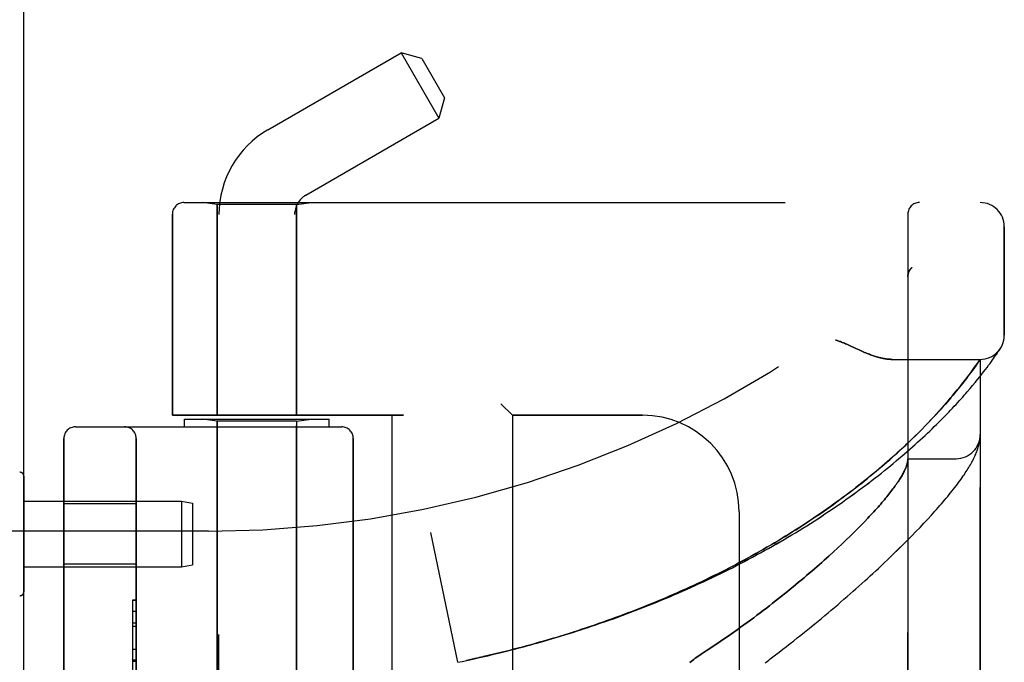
# Model space of a CAD drawing. Header units: inches. Extents: x 0 to 283, y 0 to 183.
# Tile 263 of 278: x 148.49 to 151.04, y 99.61 to 101.27. Entities that reach past the tile are written whole.
import ezdxf

# ---------------------------------------------------------------- set-up
doc = ezdxf.new("R2010")
doc.units = ezdxf.units.IN
doc.header["$LTSCALE"] = 15.583333
doc.header["$MEASUREMENT"] = 0
doc.linetypes.add('HIDDEN', pattern=[0.2, 0.1, -0.1])
doc.layers.get('0').update_dxf_attribs({"linetype": 'CONTINUOUS'})
doc.layers.add('LEFTHAND_DOOR_ASSEMBLY', color=7, linetype='CONTINUOUS')
doc.layers.add('RIGHTHAND_DOOR_ASSEMBLY', color=7, linetype='CONTINUOUS')

msp = doc.modelspace()

# ---------------------------------------------------------------- linework, layer by layer
at = {"color": 3, "linetype": 'Continuous'}
msp.add_line((148.5004, 53.176), (148.5004, 124.968), dxfattribs=at)
at = {"layer": 'LEFTHAND_DOOR_ASSEMBLY', "color": 8, "linetype": 'HIDDEN'}
for p, q in [((148.9157, 100.7982), (150.9794, 100.7982)), ((149.0014, 100.793), (148.9639, 100.7982)), ((149.0014, 100.793), (149.0014, 100.247)), ((149.2074, 100.793), (149.0014, 100.793)), ((149.2074, 100.793), (149.2449, 100.7982)), ((149.2074, 100.793), (149.2074, 100.247)), ((148.8857, 100.7682), (148.8857, 100.247)), ((150.7919, 98.1257), (150.7919, 100.7682)), ((151.0419, 100.4545), (151.0419, 100.7357)), ((150.8022, 100.6296), (150.802, 100.6294)), ((150.7919, 100.6071), (150.7919, 100.6069)), ((150.6407, 100.4279), (150.6574, 100.4201)), ((150.6574, 100.4201), (150.6656, 100.4163)), ((151.0143, 100.3946), (151.0169, 100.3983)), ((151.0169, 100.3983), (151.0193, 100.4017)), ((151.0193, 100.4017), (151.0214, 100.4048)), ((151.0214, 100.4048), (151.0241, 100.4088)), ((151.0241, 100.4088), (151.0264, 100.4123)), ((151.0264, 100.4123), (151.0283, 100.4151)), ((151.0283, 100.4151), (151.0302, 100.4179)), ((151.0302, 100.4179), (151.0322, 100.421)), ((151.0319, 100.4205), (151.0315, 100.42)), ((151.0319, 100.4205), (151.0322, 100.421)), ((150.7514, 100.392), (150.9794, 100.392)), ((150.965, 100.3713), (150.9681, 100.3757)), ((150.9681, 100.3757), (150.9709, 100.3797)), ((150.9709, 100.3797), (150.9741, 100.3842)), ((150.9741, 100.3842), (150.9794, 100.392)), ((150.9794, 98.502), (150.9794, 100.392)), ((150.9973, 100.3712), (151.0013, 100.3766)), ((151.0013, 100.3766), (151.005, 100.3816)), ((151.005, 100.3816), (151.0084, 100.3862)), ((151.0084, 100.3862), (151.0115, 100.3906)), ((151.0115, 100.3906), (151.0143, 100.3946)), ((150.9453, 100.3447), (150.9498, 100.3506)), ((150.9498, 100.3506), (150.954, 100.3563)), ((150.954, 100.3563), (150.958, 100.3616)), ((150.958, 100.3616), (150.9616, 100.3666)), ((150.9616, 100.3666), (150.965, 100.3713)), ((150.9781, 100.3465), (150.9834, 100.3532)), ((150.9834, 100.3532), (150.9884, 100.3595)), ((150.9884, 100.3595), (150.993, 100.3656)), ((150.993, 100.3656), (150.9973, 100.3712)), ((150.9241, 100.3177), (150.928, 100.3225)), ((150.928, 100.3225), (150.9318, 100.3273)), ((150.9318, 100.3273), (150.9354, 100.3318)), ((150.9354, 100.3318), (150.9388, 100.3362)), ((150.9388, 100.3362), (150.9421, 100.3405)), ((150.9421, 100.3405), (150.9453, 100.3447)), ((150.953, 100.3161), (150.9598, 100.3242)), ((150.9598, 100.3242), (150.9663, 100.332)), ((150.9663, 100.332), (150.9724, 100.3394)), ((150.9724, 100.3394), (150.9781, 100.3465)), ((150.902, 100.291), (150.9068, 100.2967)), ((150.9068, 100.2967), (150.9114, 100.3022)), ((150.9114, 100.3022), (150.9158, 100.3075)), ((150.9158, 100.3075), (150.9201, 100.3127)), ((150.9201, 100.3127), (150.9241, 100.3177)), ((149.7369, 100.277), (149.7669, 100.247)), ((150.8806, 100.2664), (150.8863, 100.2728)), ((150.8863, 100.2728), (150.8918, 100.2791)), ((150.8918, 100.2791), (150.897, 100.2851)), ((150.897, 100.2851), (150.902, 100.291)), ((149.4844, 100.247), (148.8857, 100.247)), ((149.4544, 100.247), (149.4544, 98.647)), ((149.7669, 100.247), (149.7669, 98.647)), ((150.1044, 100.247), (149.7669, 100.247)), ((150.8551, 100.2386), (150.862, 100.2459)), ((150.862, 100.2459), (150.8685, 100.253)), ((150.8685, 100.253), (150.8747, 100.2598)), ((150.8747, 100.2598), (150.8806, 100.2664)), ((148.9169, 100.217), (148.9169, 100.237)), ((148.9169, 100.237), (149.2919, 100.237)), ((149.0014, 100.2317), (148.9639, 100.237)), ((149.0014, 99.53), (149.0014, 100.2317)), ((149.2074, 100.2317), (149.0014, 100.2317)), ((149.2074, 100.2317), (149.2449, 100.237)), ((149.2074, 98.6623), (149.2074, 100.2317)), ((149.2919, 100.217), (149.2919, 100.237)), ((150.8367, 100.2193), (150.8443, 100.2272)), ((148.6344, 100.217), (149.3244, 100.217)), ((150.8112, 100.1937), (150.8202, 100.2026)), ((150.8202, 100.2026), (150.8287, 100.2111)), ((150.8287, 100.2111), (150.8367, 100.2193)), ((148.6044, 100.187), (148.6044, 98.707)), ((148.7919, 98.707), (148.7919, 100.187)), ((149.3544, 100.187), (149.3544, 98.707)), ((150.9784, 100.1836), (150.9786, 100.1846)), ((150.9786, 100.1846), (150.9787, 100.1854)), ((150.9787, 100.1861), (150.9788, 100.1867)), ((150.9787, 100.1854), (150.9787, 100.1861)), ((150.9789, 100.1878), (150.979, 100.1884)), ((150.979, 100.1884), (150.9791, 100.1891)), ((150.9791, 100.1898), (150.9792, 100.1905)), ((150.9791, 100.1891), (150.9791, 100.1898)), ((150.9792, 100.1912), (150.9793, 100.1919)), ((150.9792, 100.1905), (150.9792, 100.1912)), ((150.7919, 100.1345), (150.9169, 100.1345)), ((148.7919, 100.0175), (148.6044, 100.0175)), ((150.3544, 99.997), (150.3544, 98.897)), ((150.6795, 99.9714), (150.6708, 99.9624)), ((150.688, 99.9802), (150.6795, 99.9714)), ((150.8234, 99.9566), (150.8335, 99.9674)), ((150.8335, 99.9674), (150.8433, 99.9779)), ((150.8433, 99.9779), (150.8528, 99.9882)), ((148.9794, 99.947), (147.5614, 99.947)), ((149.6254, 99.607), (149.5556, 99.9436)), ((150.6521, 99.9437), (150.6422, 99.934)), ((150.6616, 99.9531), (150.6521, 99.9437)), ((150.6708, 99.9624), (150.6616, 99.9531)), ((150.802, 99.9345), (150.8128, 99.9457)), ((150.8128, 99.9457), (150.8234, 99.9566)), ((150.6213, 99.914), (150.6104, 99.9037)), ((150.632, 99.9241), (150.6213, 99.914)), ((150.6422, 99.934), (150.632, 99.9241)), ((150.7791, 99.9116), (150.7907, 99.9232)), ((150.7907, 99.9232), (150.802, 99.9345)), ((150.599, 99.8931), (150.5872, 99.8824)), ((150.6104, 99.9037), (150.599, 99.8931)), ((150.7548, 99.8877), (150.7671, 99.8997)), ((150.7671, 99.8997), (150.7791, 99.9116)), ((150.7289, 99.863), (150.742, 99.8755)), ((150.742, 99.8755), (150.7548, 99.8877)), ((148.7919, 99.8615), (148.6044, 99.8615)), ((148.7819, 99.7679), (148.7819, 99.126)), ((148.7819, 99.7679), (148.7919, 99.7679)), ((148.7919, 99.7677), (148.7819, 99.7677)), ((148.7819, 99.7096), (148.7919, 99.7096)), ((148.7919, 99.6994), (148.7819, 99.6994)), ((148.7919, 99.6406), (148.7819, 99.6406)), ((148.7819, 99.6103), (148.7919, 99.6103)), ((149.6254, 99.607), (149.6369, 99.6094))]:
    msp.add_line(p, q, dxfattribs=at)
for points in [[(150.7981, 100.6252), (150.7983, 100.6254), (150.7985, 100.6257), (150.7986, 100.6259), (150.7988, 100.6261), (150.799, 100.6263), (150.7992, 100.6266), (150.7994, 100.6268), (150.7996, 100.627), (150.7998, 100.6272), (150.8, 100.6274), (150.8002, 100.6277), (150.8004, 100.6279), (150.8006, 100.6281), (150.8008, 100.6283), (150.8011, 100.6285), (150.8013, 100.6287), (150.8015, 100.6289), (150.8017, 100.6292), (150.802, 100.6294), (150.8022, 100.6296)], [(150.794, 100.6178), (150.7937, 100.6173), (150.7935, 100.6167), (150.7933, 100.6161), (150.7932, 100.6155), (150.793, 100.6149), (150.7928, 100.6143), (150.7927, 100.6137), (150.7925, 100.6131), (150.7924, 100.6125), (150.7923, 100.6119), (150.7922, 100.6113), (150.7921, 100.6107), (150.7921, 100.6101), (150.792, 100.6094), (150.7919, 100.6088), (150.7919, 100.6082), (150.7919, 100.6076), (150.7919, 100.6071)], [(150.7981, 100.6252), (150.7977, 100.6247), (150.7974, 100.6242), (150.797, 100.6237), (150.7967, 100.6232), (150.7964, 100.6227), (150.7961, 100.6222), (150.7958, 100.6217), (150.7955, 100.6212), (150.7952, 100.6206), (150.7949, 100.6201), (150.7947, 100.6195), (150.7944, 100.619), (150.7942, 100.6184), (150.794, 100.6178)], [(150.6044, 100.442), (150.6065, 100.4414), (150.6085, 100.4408), (150.6106, 100.4401), (150.6128, 100.4394), (150.6149, 100.4386), (150.6172, 100.4378), (150.6196, 100.4369), (150.622, 100.436), (150.6247, 100.4349), (150.6275, 100.4337), (150.6305, 100.4324), (150.6337, 100.431), (150.6371, 100.4295), (150.6407, 100.4279)], [(150.6656, 100.4163), (150.6694, 100.4146), (150.673, 100.413), (150.6765, 100.4114), (150.6799, 100.41), (150.6831, 100.4087), (150.6863, 100.4074), (150.6893, 100.4062), (150.6922, 100.405), (150.6951, 100.404), (150.6978, 100.403), (150.7005, 100.402), (150.7032, 100.4011), (150.7057, 100.4003), (150.7082, 100.3995), (150.7106, 100.3987), (150.713, 100.398), (150.7153, 100.3974), (150.7176, 100.3968), (150.7198, 100.3962), (150.722, 100.3957), (150.7241, 100.3952), (150.7262, 100.3948), (150.7282, 100.3944), (150.7302, 100.394), (150.7322, 100.3937), (150.7341, 100.3934), (150.736, 100.3931), (150.7378, 100.3928), (150.7397, 100.3926), (150.7414, 100.3925), (150.7432, 100.3923), (150.7449, 100.3922), (150.7465, 100.3921), (150.7482, 100.392), (150.7498, 100.392), (150.7514, 100.392)], [(149.6949, 99.6223), (149.7065, 99.625), (149.7181, 99.6277), (149.7297, 99.6305), (149.7413, 99.6334), (149.7529, 99.6363), (149.7645, 99.6392), (149.776, 99.6422), (149.7876, 99.6452), (149.7992, 99.6483), (149.8107, 99.6514), (149.8223, 99.6546), (149.8339, 99.6578), (149.8454, 99.6611), (149.8569, 99.6644), (149.8685, 99.6678), (149.88, 99.6712), (149.8915, 99.6747), (149.903, 99.6782), (149.9145, 99.6818), (149.926, 99.6854), (149.9374, 99.689), (149.9489, 99.6927), (149.9603, 99.6965), (149.9718, 99.7003), (149.9832, 99.7041), (149.9946, 99.708), (150.006, 99.712), (150.0174, 99.716), (150.0287, 99.72), (150.04, 99.7241), (150.0514, 99.7282), (150.0627, 99.7324), (150.074, 99.7366), (150.0852, 99.7409), (150.0965, 99.7453), (150.1077, 99.7496), (150.1189, 99.7541), (150.1301, 99.7585), (150.1412, 99.763), (150.1524, 99.7676), (150.1635, 99.7722), (150.1746, 99.7769), (150.1856, 99.7816), (150.1966, 99.7863), (150.2076, 99.7911), (150.2186, 99.796), (150.2296, 99.8009), (150.2405, 99.8058), (150.2514, 99.8108), (150.2622, 99.8158), (150.273, 99.8209), (150.2838, 99.826), (150.2946, 99.8312), (150.3053, 99.8364), (150.316, 99.8416), (150.3266, 99.8469), (150.3372, 99.8522), (150.3478, 99.8576), (150.3583, 99.863), (150.3687, 99.8685), (150.3792, 99.874), (150.3896, 99.8795), (150.3999, 99.8851), (150.4102, 99.8907), (150.4205, 99.8964), (150.4307, 99.9021), (150.4408, 99.9078), (150.4509, 99.9136), (150.461, 99.9194), (150.471, 99.9252), (150.4809, 99.931), (150.4908, 99.9369), (150.5006, 99.9429), (150.5104, 99.9488), (150.5201, 99.9548), (150.5297, 99.9608), (150.5393, 99.9669), (150.5488, 99.9729), (150.5583, 99.979), (150.5677, 99.9851), (150.577, 99.9913), (150.5862, 99.9974), (150.5954, 100.0036), (150.6045, 100.0098), (150.6135, 100.016), (150.6225, 100.0223), (150.6314, 100.0285), (150.6402, 100.0347), (150.6489, 100.041), (150.6575, 100.0473), (150.666, 100.0535), (150.6745, 100.0598), (150.6829, 100.0661), (150.6912, 100.0724), (150.6994, 100.0786), (150.7075, 100.0849), (150.7155, 100.0912), (150.7234, 100.0974), (150.7312, 100.1037), (150.739, 100.1099), (150.7466, 100.1162), (150.7541, 100.1224), (150.7616, 100.1286), (150.7689, 100.1347), (150.7762, 100.1409), (150.7833, 100.147), (150.7903, 100.1531), (150.7972, 100.1592), (150.804, 100.1652), (150.8108, 100.1712), (150.8173, 100.1772), (150.8238, 100.1831), (150.8302, 100.189), (150.8365, 100.1948), (150.8426, 100.2006), (150.8487, 100.2063), (150.8546, 100.212), (150.8604, 100.2176), (150.8661, 100.2232), (150.8717, 100.2287), (150.8772, 100.2342), (150.8825, 100.2396), (150.8878, 100.2449), (150.8929, 100.2502), (150.8979, 100.2554), (150.9028, 100.2605), (150.9076, 100.2655), (150.9123, 100.2705), (150.9168, 100.2754), (150.9213, 100.2803), (150.9256, 100.285), (150.9298, 100.2897), (150.934, 100.2943), (150.938, 100.2988), (150.9419, 100.3033), (150.9457, 100.3076), (150.953, 100.3161)], [(150.8443, 100.2272), (150.848, 100.2311), (150.8551, 100.2386)], [(150.9793, 100.1919), (150.9793, 100.1922), (150.9793, 100.1926), (150.9793, 100.193), (150.9794, 100.1933), (150.9794, 100.1937), (150.9794, 100.1941), (150.9794, 100.1944), (150.9794, 100.1948), (150.9794, 100.1952), (150.9794, 100.1955), (150.9794, 100.1959), (150.9794, 100.1962)], [(149.6922, 99.6217), (149.7033, 99.6242), (149.7144, 99.6269), (149.7255, 99.6296), (149.7367, 99.6323), (149.7478, 99.635), (149.7589, 99.6379), (149.77, 99.6407), (149.7811, 99.6436), (149.7922, 99.6465), (149.8032, 99.6495), (149.8143, 99.6526), (149.8254, 99.6556), (149.8365, 99.6588), (149.8475, 99.6619), (149.8586, 99.6651), (149.8696, 99.6684), (149.8806, 99.6717), (149.8916, 99.675), (149.9027, 99.6784), (149.9136, 99.6819), (149.9246, 99.6853), (149.9356, 99.6889), (149.9466, 99.6924), (149.9575, 99.696), (149.9684, 99.6997), (149.9794, 99.7034), (149.9903, 99.7072), (150.0012, 99.7109), (150.012, 99.7148), (150.0229, 99.7187), (150.0337, 99.7226), (150.0446, 99.7266), (150.0554, 99.7306), (150.0661, 99.7347), (150.0769, 99.7388), (150.0877, 99.743), (150.0984, 99.7472), (150.1091, 99.7514), (150.1198, 99.7557), (150.1304, 99.76), (150.1411, 99.7644), (150.1517, 99.7689), (150.1623, 99.7733), (150.1728, 99.7779), (150.1834, 99.7824), (150.1939, 99.787), (150.2044, 99.7917), (150.2148, 99.7964), (150.2252, 99.8011), (150.2356, 99.8059), (150.246, 99.8108), (150.2563, 99.8156), (150.2666, 99.8205), (150.2769, 99.8255), (150.2871, 99.8305), (150.2973, 99.8356), (150.3075, 99.8406), (150.3176, 99.8458), (150.3277, 99.851), (150.3377, 99.8562), (150.3478, 99.8614), (150.3577, 99.8667), (150.3676, 99.872), (150.3775, 99.8774), (150.3874, 99.8828), (150.3972, 99.8883), (150.4069, 99.8938), (150.4166, 99.8993), (150.4263, 99.9049), (150.4359, 99.9105), (150.4454, 99.9161), (150.4549, 99.9218), (150.4644, 99.9275), (150.4738, 99.9332), (150.4831, 99.9389), (150.4924, 99.9447), (150.5017, 99.9506), (150.5108, 99.9564), (150.52, 99.9623), (150.529, 99.9682), (150.538, 99.9741), (150.5469, 99.9801), (150.5558, 99.9861), (150.5646, 99.9921), (150.5733, 99.9981), (150.582, 100.0041), (150.5905, 100.0102), (150.599, 100.0163), (150.6075, 100.0224), (150.6158, 100.0285), (150.6241, 100.0346), (150.6323, 100.0407), (150.6405, 100.0468), (150.6485, 100.053), (150.6565, 100.0591), (150.6644, 100.0652), (150.6722, 100.0714), (150.6799, 100.0775), (150.6875, 100.0836), (150.695, 100.0898), (150.7024, 100.0959), (150.7098, 100.102), (150.717, 100.1081), (150.7242, 100.1141), (150.7312, 100.1202), (150.7381, 100.1261), (150.7448, 100.132), (150.7513, 100.1378), (150.7576, 100.1434), (150.7638, 100.149), (150.7697, 100.1544), (150.7755, 100.1597), (150.7811, 100.1649), (150.7865, 100.17), (150.7917, 100.1749), (150.7968, 100.1798), (150.8017, 100.1845), (150.8112, 100.1937)], [(150.8528, 99.9882), (150.8574, 99.9933), (150.8619, 99.9983), (150.8664, 100.0033), (150.8707, 100.0082), (150.875, 100.0131), (150.8792, 100.0179), (150.8833, 100.0227), (150.8873, 100.0275), (150.8913, 100.0322), (150.8952, 100.0369), (150.899, 100.0415), (150.9027, 100.0461), (150.9063, 100.0506), (150.9099, 100.0552), (150.9134, 100.0597), (150.9169, 100.0641), (150.9203, 100.0686), (150.9235, 100.073), (150.9267, 100.0773), (150.9298, 100.0816), (150.9327, 100.0858), (150.9356, 100.0898), (150.9383, 100.0938), (150.9408, 100.0976), (150.9433, 100.1014), (150.9456, 100.105), (150.9478, 100.1086), (150.95, 100.112), (150.952, 100.1154), (150.9539, 100.1188), (150.9558, 100.122), (150.9575, 100.1252), (150.9592, 100.1284), (150.9608, 100.1315), (150.9624, 100.1346), (150.9639, 100.1377), (150.9653, 100.1407), (150.9666, 100.1437), (150.9679, 100.1467), (150.9691, 100.1496), (150.9703, 100.1525), (150.9713, 100.1555), (150.9724, 100.1584), (150.9733, 100.1613), (150.9742, 100.1642), (150.975, 100.1671), (150.9758, 100.1699), (150.9765, 100.1727), (150.9771, 100.1755), (150.9776, 100.1783), (150.9781, 100.181), (150.9784, 100.1836)], [(150.9788, 100.1867), (150.9789, 100.1871), (150.9789, 100.1878)], [(150.7917, 100.1304), (150.7915, 100.1287), (150.7912, 100.1269), (150.7909, 100.125), (150.7904, 100.1231), (150.7899, 100.1212), (150.7894, 100.1192), (150.7887, 100.1171), (150.788, 100.115), (150.7872, 100.1129), (150.7864, 100.1107), (150.7854, 100.1085), (150.7844, 100.1062), (150.7833, 100.1038), (150.7822, 100.1014), (150.7809, 100.099), (150.7796, 100.0965), (150.7782, 100.094), (150.7768, 100.0914), (150.7752, 100.0887), (150.7736, 100.086), (150.7719, 100.0833), (150.7702, 100.0805), (150.7683, 100.0776), (150.7664, 100.0747), (150.7644, 100.0717), (150.7623, 100.0687), (150.7602, 100.0657), (150.7579, 100.0625), (150.7556, 100.0594), (150.7532, 100.0561), (150.7508, 100.0529), (150.7482, 100.0495), (150.7456, 100.0462), (150.7429, 100.0427), (150.7401, 100.0392), (150.7372, 100.0357), (150.7342, 100.0321), (150.7312, 100.0284), (150.728, 100.0247), (150.7248, 100.0209), (150.7215, 100.0171), (150.7181, 100.0132), (150.7147, 100.0093), (150.7111, 100.0053), (150.7075, 100.0013), (150.7037, 99.9972), (150.6999, 99.993), (150.696, 99.9888), (150.692, 99.9845), (150.688, 99.9802)], [(150.7919, 100.1335), (150.7919, 100.1332), (150.7919, 100.1329), (150.7919, 100.1326), (150.7919, 100.1322), (150.7918, 100.1318), (150.7918, 100.1314), (150.7918, 100.1309), (150.7917, 100.1304)], [(150.5872, 99.8824), (150.5751, 99.8715), (150.5689, 99.866), (150.5626, 99.8604), (150.5562, 99.8548), (150.5497, 99.8491), (150.5431, 99.8434), (150.5364, 99.8377), (150.5296, 99.8319), (150.5228, 99.8261), (150.5158, 99.8202), (150.5087, 99.8143), (150.5016, 99.8084), (150.4944, 99.8024), (150.487, 99.7964), (150.4796, 99.7904), (150.4721, 99.7843), (150.4645, 99.7782), (150.4568, 99.7721), (150.449, 99.766), (150.4412, 99.7599), (150.4333, 99.7537), (150.4252, 99.7475), (150.4171, 99.7413), (150.409, 99.7351), (150.4007, 99.7289), (150.3924, 99.7226), (150.384, 99.7164), (150.3755, 99.7102), (150.367, 99.704), (150.3584, 99.6977), (150.3497, 99.6915), (150.341, 99.6853), (150.3322, 99.6791), (150.3233, 99.6729), (150.3144, 99.6668), (150.3055, 99.6606), (150.2965, 99.6545), (150.2874, 99.6485), (150.2784, 99.6424), (150.2692, 99.6364), (150.2562, 99.6279)], [(150.4452, 99.6238), (150.4582, 99.6336), (150.4678, 99.6409), (150.4773, 99.6482), (150.4867, 99.6555), (150.496, 99.6628), (150.5053, 99.6701), (150.5145, 99.6774), (150.5236, 99.6847), (150.5326, 99.692), (150.5416, 99.6992), (150.5505, 99.7064), (150.5592, 99.7136), (150.5679, 99.7208), (150.5765, 99.728), (150.5851, 99.7351), (150.5935, 99.7422), (150.6018, 99.7493), (150.6101, 99.7563), (150.6182, 99.7633), (150.6263, 99.7703), (150.6342, 99.7772), (150.6421, 99.784), (150.6498, 99.7909), (150.6575, 99.7977), (150.6651, 99.8044), (150.6726, 99.8111), (150.68, 99.8178), (150.6873, 99.8244), (150.6944, 99.831), (150.7015, 99.8375), (150.7085, 99.8439), (150.7154, 99.8504), (150.7289, 99.863)], [(149.6365, 99.6093), (149.6485, 99.6119), (149.6601, 99.6144), (149.6717, 99.617)], [(149.6477, 99.6117), (149.6588, 99.6141), (149.6699, 99.6166), (149.6949, 99.6223)], [(150.2562, 99.6279), (150.2523, 99.6253), (150.2485, 99.6226), (150.2447, 99.62), (150.241, 99.6173), (150.2374, 99.6147), (150.2338, 99.612), (150.2302, 99.6093), (150.2268, 99.6066)], [(150.4218, 99.6044), (150.425, 99.6072), (150.4283, 99.61), (150.4316, 99.6128), (150.4349, 99.6156), (150.4383, 99.6184), (150.4418, 99.6211), (150.4452, 99.6238)]]:
    msp.add_lwpolyline(points, dxfattribs=at)
for centre, radius, start, end in [((148.9157, 100.7682), 0.03, 90, 180), ((148.9794, 102.7221), 2.7751, 270, 316.1116), ((150.8219, 100.7682), 0.03, 90, 180), ((150.9794, 100.7357), 0.0625, 0, 90), ((150.9794, 100.4545), 0.0625, 270, 360), ((150.1044, 99.997), 0.25, 0, 90), ((148.6344, 100.187), 0.03, 90, 180), ((148.7619, 100.187), 0.03, 0, 90), ((149.3244, 100.187), 0.03, 0, 90), ((150.9169, 100.197), 0.0625, 270, 360)]:
    msp.add_arc(centre, radius, start, end, dxfattribs=at)
at = {"layer": 'RIGHTHAND_DOOR_ASSEMBLY', "color": 8, "linetype": 'HIDDEN'}
for p, q in [((149.1334, 100.987), (149.4785, 101.1862)), ((149.4785, 101.1862), (149.5765, 101.0165)), ((149.5318, 101.1719), (149.4785, 101.1862)), ((149.5318, 101.1719), (149.5908, 101.0697)), ((149.5908, 101.0697), (149.5765, 101.0165)), ((149.2314, 100.8172), (149.5765, 101.0165)), ((148.9157, 100.7982), (150.9794, 100.7982)), ((149.0014, 100.793), (148.9639, 100.7982)), ((149.0014, 100.247), (149.0014, 100.793)), ((149.2074, 100.793), (149.0014, 100.793)), ((149.2074, 100.793), (149.2449, 100.7982)), ((149.2074, 100.247), (149.2074, 100.793)), ((148.8857, 100.247), (148.8857, 100.7682)), ((149.0064, 98.1204), (149.0064, 100.767)), ((149.2024, 97.919), (149.2024, 100.767)), ((150.7919, 100.7682), (150.7919, 98.1257)), ((151.0419, 100.7357), (151.0419, 100.4545)), ((150.8022, 100.6296), (150.802, 100.6294)), ((150.7919, 100.6069), (150.7919, 100.6071)), ((150.6574, 100.4201), (150.6407, 100.4279)), ((150.6656, 100.4163), (150.6574, 100.4201)), ((151.0143, 100.3946), (151.0169, 100.3983)), ((151.0169, 100.3983), (151.0193, 100.4017)), ((151.0193, 100.4017), (151.0214, 100.4048)), ((151.0214, 100.4048), (151.0241, 100.4088)), ((151.0241, 100.4088), (151.0264, 100.4123)), ((151.0264, 100.4123), (151.0283, 100.4151)), ((151.0283, 100.4151), (151.0302, 100.4179)), ((151.0302, 100.4179), (151.0319, 100.4205)), ((150.7514, 100.392), (150.9794, 100.392)), ((150.966, 100.3728), (150.9627, 100.3682)), ((150.9691, 100.377), (150.966, 100.3728)), ((150.9726, 100.382), (150.9691, 100.377)), ((150.9753, 100.386), (150.9726, 100.382)), ((150.9794, 100.392), (150.9753, 100.386)), ((150.9794, 100.392), (150.9794, 98.502)), ((150.9973, 100.3712), (151.0013, 100.3766)), ((151.0013, 100.3766), (151.005, 100.3816)), ((151.005, 100.3816), (151.0083, 100.3862)), ((151.0083, 100.3862), (151.0115, 100.3906)), ((151.0115, 100.3906), (151.0143, 100.3946)), ((150.9512, 100.3525), (150.9468, 100.3467)), ((150.9554, 100.3581), (150.9512, 100.3525)), ((150.9592, 100.3633), (150.9554, 100.3581)), ((150.9627, 100.3682), (150.9592, 100.3633)), ((150.9781, 100.3464), (150.9834, 100.3532)), ((150.9834, 100.3532), (150.9884, 100.3595)), ((150.9884, 100.3595), (150.993, 100.3656)), ((150.993, 100.3656), (150.9973, 100.3712)), ((150.93, 100.3249), (150.9261, 100.3202)), ((150.9336, 100.3296), (150.93, 100.3249)), ((150.9371, 100.334), (150.9336, 100.3296)), ((150.9405, 100.3384), (150.9371, 100.334)), ((150.9437, 100.3426), (150.9405, 100.3384)), ((150.9468, 100.3467), (150.9437, 100.3426)), ((150.953, 100.3161), (150.9598, 100.3242)), ((150.9598, 100.3242), (150.9663, 100.3319)), ((150.9663, 100.3319), (150.9724, 100.3394)), ((150.9724, 100.3394), (150.9781, 100.3464)), ((150.9092, 100.2995), (150.9045, 100.2939)), ((150.9137, 100.3049), (150.9092, 100.2995)), ((150.918, 100.3101), (150.9137, 100.3049)), ((150.9222, 100.3152), (150.918, 100.3101)), ((150.9261, 100.3202), (150.9222, 100.3152)), ((149.7669, 100.247), (149.7369, 100.277)), ((150.8891, 100.2761), (150.8836, 100.2698)), ((150.8945, 100.2822), (150.8891, 100.2761)), ((150.8996, 100.2881), (150.8945, 100.2822)), ((150.9045, 100.2939), (150.8996, 100.2881)), ((148.8857, 100.247), (149.4844, 100.247)), ((149.4544, 100.247), (149.4544, 98.647)), ((149.7669, 100.247), (149.7669, 98.647)), ((149.7669, 100.247), (150.1044, 100.247)), ((150.8654, 100.2496), (150.8587, 100.2424)), ((150.8717, 100.2566), (150.8654, 100.2496)), ((150.8778, 100.2633), (150.8717, 100.2566)), ((150.8836, 100.2698), (150.8778, 100.2633)), ((148.9169, 100.217), (148.9169, 100.237)), ((148.9169, 100.237), (149.2919, 100.237)), ((149.0014, 100.2317), (148.9639, 100.237)), ((149.0014, 100.2317), (149.0014, 99.53)), ((149.2074, 100.2317), (149.0014, 100.2317)), ((149.2074, 100.2317), (149.2449, 100.237)), ((149.2074, 100.2317), (149.2074, 98.6623)), ((149.2919, 100.217), (149.2919, 100.237)), ((150.8369, 100.2195), (150.8289, 100.2113)), ((150.8445, 100.2274), (150.8369, 100.2195)), ((150.8518, 100.235), (150.8445, 100.2274)), ((150.8587, 100.2424), (150.8518, 100.235)), ((148.6344, 100.217), (149.3244, 100.217)), ((150.8204, 100.2028), (150.8114, 100.194)), ((150.8289, 100.2113), (150.8204, 100.2028)), ((148.6044, 98.707), (148.6044, 100.187)), ((148.7919, 100.187), (148.7919, 98.707)), ((149.3544, 98.707), (149.3544, 100.187)), ((150.9784, 100.1836), (150.9786, 100.1846)), ((150.9786, 100.1846), (150.9787, 100.1854)), ((150.9787, 100.1854), (150.9787, 100.1861)), ((150.9788, 100.1867), (150.9789, 100.1874)), ((150.9787, 100.1861), (150.9788, 100.1867)), ((150.9789, 100.1874), (150.979, 100.1881)), ((150.979, 100.1888), (150.9791, 100.1894)), ((150.979, 100.1881), (150.979, 100.1888)), ((150.9791, 100.1894), (150.9792, 100.1901)), ((150.9792, 100.1908), (150.9793, 100.1915)), ((150.9792, 100.1901), (150.9792, 100.1908)), ((150.7919, 100.1345), (150.9169, 100.1345)), ((148.5004, 100.0894), (148.5004, 99.7896)), ((148.5004, 100.0245), (148.9096, 100.0245)), ((148.7919, 100.0175), (148.6044, 100.0175)), ((148.9096, 100.0245), (148.9096, 99.8545)), ((148.9096, 100.0245), (148.9379, 100.0195)), ((148.9379, 100.0195), (148.9379, 99.8595)), ((150.3544, 99.997), (150.3544, 98.897)), ((150.6708, 99.9624), (150.6795, 99.9714)), ((150.6795, 99.9714), (150.688, 99.9802)), ((150.8234, 99.9566), (150.8335, 99.9674)), ((150.8335, 99.9674), (150.8433, 99.9779)), ((150.8433, 99.9779), (150.8528, 99.9882)), ((148.9794, 99.947), (147.5614, 99.947)), ((149.6254, 99.607), (149.5556, 99.9436)), ((150.6422, 99.934), (150.6521, 99.9437)), ((150.6521, 99.9437), (150.6616, 99.9531)), ((150.6616, 99.9531), (150.6708, 99.9624)), ((150.802, 99.9345), (150.8129, 99.9457)), ((150.8129, 99.9457), (150.8234, 99.9566)), ((150.6104, 99.9037), (150.6213, 99.914)), ((150.6213, 99.914), (150.632, 99.9241)), ((150.632, 99.9241), (150.6422, 99.934)), ((150.7791, 99.9116), (150.7907, 99.9232)), ((150.7907, 99.9232), (150.802, 99.9345)), ((150.5872, 99.8824), (150.599, 99.8931)), ((150.599, 99.8931), (150.6104, 99.9037)), ((150.7421, 99.8755), (150.7548, 99.8877)), ((150.7548, 99.8877), (150.7671, 99.8998)), ((150.7671, 99.8998), (150.7791, 99.9116)), ((150.7289, 99.863), (150.7421, 99.8755)), ((148.5004, 99.8545), (148.9096, 99.8545)), ((148.7919, 99.8615), (148.6044, 99.8615)), ((148.9096, 99.8545), (148.9379, 99.8595)), ((148.7819, 99.768), (148.7819, 99.126)), ((148.7919, 99.768), (148.7819, 99.768)), ((148.7919, 99.7389), (148.7819, 99.7389)), ((148.7919, 99.6126), (148.7819, 99.6126)), ((149.6254, 99.607), (149.6369, 99.6094)), ((149.6949, 99.6223), (149.6811, 99.6191))]:
    msp.add_line(p, q, dxfattribs=at)
for points in [[(150.8022, 100.6296), (150.802, 100.6294), (150.8017, 100.6292), (150.8015, 100.6289), (150.8013, 100.6287), (150.8011, 100.6285), (150.8008, 100.6283), (150.8006, 100.6281), (150.8004, 100.6279), (150.8002, 100.6277), (150.8, 100.6275), (150.7998, 100.6272), (150.7996, 100.627), (150.7994, 100.6268), (150.7992, 100.6266), (150.799, 100.6264), (150.7988, 100.6261), (150.7987, 100.6259), (150.7985, 100.6257), (150.7983, 100.6254), (150.7981, 100.6252)], [(150.7919, 100.6071), (150.7919, 100.6076), (150.7919, 100.6082), (150.7919, 100.6088), (150.792, 100.6094), (150.7921, 100.61), (150.7921, 100.6106), (150.7922, 100.6112), (150.7923, 100.6118), (150.7924, 100.6124), (150.7925, 100.6131), (150.7927, 100.6137), (150.7928, 100.6142), (150.793, 100.6148), (150.7931, 100.6154), (150.7933, 100.616), (150.7935, 100.6166), (150.7937, 100.6172), (150.7939, 100.6177)], [(150.7939, 100.6177), (150.7941, 100.6183), (150.7944, 100.6189), (150.7946, 100.6194), (150.7949, 100.62), (150.7952, 100.6206), (150.7955, 100.6211), (150.7958, 100.6217), (150.7961, 100.6222), (150.7964, 100.6227), (150.7967, 100.6232), (150.797, 100.6237), (150.7974, 100.6242), (150.7977, 100.6247), (150.7981, 100.6252)], [(150.6407, 100.4279), (150.6371, 100.4295), (150.6337, 100.431), (150.6305, 100.4324), (150.6275, 100.4337), (150.6247, 100.4349), (150.622, 100.436), (150.6196, 100.4369), (150.6172, 100.4378), (150.6149, 100.4386), (150.6128, 100.4394), (150.6106, 100.4401), (150.6085, 100.4408), (150.6065, 100.4414), (150.6044, 100.442)], [(150.7514, 100.392), (150.7498, 100.392), (150.7482, 100.392), (150.7465, 100.3921), (150.7449, 100.3922), (150.7432, 100.3923), (150.7414, 100.3925), (150.7397, 100.3926), (150.7378, 100.3928), (150.736, 100.3931), (150.7341, 100.3934), (150.7322, 100.3937), (150.7302, 100.394), (150.7282, 100.3944), (150.7262, 100.3948), (150.7241, 100.3952), (150.722, 100.3957), (150.7198, 100.3962), (150.7176, 100.3968), (150.7153, 100.3974), (150.713, 100.398), (150.7106, 100.3987), (150.7082, 100.3995), (150.7057, 100.4003), (150.7032, 100.4011), (150.7005, 100.402), (150.6978, 100.403), (150.6951, 100.404), (150.6922, 100.405), (150.6893, 100.4062), (150.6863, 100.4074), (150.6831, 100.4087), (150.6799, 100.41), (150.6765, 100.4114), (150.673, 100.413), (150.6694, 100.4146), (150.6656, 100.4163)], [(149.6949, 99.6223), (149.7065, 99.625), (149.7181, 99.6277), (149.7297, 99.6305), (149.7413, 99.6334), (149.7529, 99.6363), (149.7644, 99.6392), (149.776, 99.6422), (149.7876, 99.6452), (149.7992, 99.6483), (149.8107, 99.6514), (149.8223, 99.6546), (149.8338, 99.6578), (149.8454, 99.6611), (149.8569, 99.6644), (149.8685, 99.6678), (149.88, 99.6712), (149.8915, 99.6747), (149.903, 99.6782), (149.9145, 99.6817), (149.926, 99.6854), (149.9374, 99.689), (149.9489, 99.6927), (149.9603, 99.6965), (149.9718, 99.7003), (149.9832, 99.7041), (149.9946, 99.708), (150.006, 99.712), (150.0173, 99.716), (150.0287, 99.72), (150.04, 99.7241), (150.0514, 99.7282), (150.0627, 99.7324), (150.0739, 99.7366), (150.0852, 99.7409), (150.0965, 99.7452), (150.1077, 99.7496), (150.1189, 99.754), (150.1301, 99.7585), (150.1412, 99.763), (150.1524, 99.7676), (150.1635, 99.7722), (150.1745, 99.7769), (150.1856, 99.7816), (150.1966, 99.7863), (150.2076, 99.7911), (150.2186, 99.796), (150.2295, 99.8009), (150.2405, 99.8058), (150.2513, 99.8108), (150.2622, 99.8158), (150.273, 99.8209), (150.2838, 99.826), (150.2945, 99.8312), (150.3053, 99.8364), (150.3159, 99.8416), (150.3266, 99.8469), (150.3372, 99.8522), (150.3477, 99.8576), (150.3583, 99.863), (150.3687, 99.8685), (150.3792, 99.874), (150.3896, 99.8795), (150.3999, 99.8851), (150.4102, 99.8907), (150.4204, 99.8964), (150.4306, 99.9021), (150.4408, 99.9078), (150.4509, 99.9135), (150.4609, 99.9193), (150.4709, 99.9252), (150.4809, 99.931), (150.4908, 99.9369), (150.5006, 99.9429), (150.5104, 99.9488), (150.5201, 99.9548), (150.5297, 99.9608), (150.5393, 99.9669), (150.5488, 99.9729), (150.5583, 99.979), (150.5676, 99.9851), (150.577, 99.9913), (150.5862, 99.9974), (150.5954, 100.0036), (150.6045, 100.0098), (150.6135, 100.016), (150.6225, 100.0222), (150.6313, 100.0285), (150.6401, 100.0347), (150.6488, 100.041), (150.6575, 100.0473), (150.666, 100.0535), (150.6745, 100.0598), (150.6829, 100.0661), (150.6911, 100.0724), (150.6993, 100.0786), (150.7074, 100.0849), (150.7155, 100.0912), (150.7234, 100.0974), (150.7312, 100.1037), (150.7389, 100.1099), (150.7466, 100.1161), (150.7541, 100.1224), (150.7616, 100.1286), (150.7689, 100.1347), (150.7761, 100.1409), (150.7833, 100.147), (150.7903, 100.1531), (150.7972, 100.1592), (150.804, 100.1652), (150.8107, 100.1712), (150.8173, 100.1771), (150.8238, 100.1831), (150.8302, 100.1889), (150.8365, 100.1948), (150.8426, 100.2006), (150.8486, 100.2063), (150.8546, 100.212), (150.8604, 100.2176), (150.8661, 100.2232), (150.8717, 100.2287), (150.8771, 100.2342), (150.8825, 100.2396), (150.8877, 100.2449), (150.8929, 100.2501), (150.8979, 100.2553), (150.9028, 100.2605), (150.9076, 100.2655), (150.9122, 100.2705), (150.9168, 100.2754), (150.9213, 100.2803), (150.9256, 100.285), (150.9298, 100.2897), (150.934, 100.2943), (150.938, 100.2988), (150.9419, 100.3032), (150.9457, 100.3076), (150.953, 100.3161)], [(150.9793, 100.1915), (150.9793, 100.1919), (150.9793, 100.1922), (150.9793, 100.1926), (150.9793, 100.193), (150.9794, 100.1933), (150.9794, 100.1937), (150.9794, 100.1941), (150.9794, 100.1944), (150.9794, 100.1948), (150.9794, 100.1952), (150.9794, 100.1956), (150.9794, 100.1959)], [(150.8114, 100.194), (150.802, 100.1848), (150.7971, 100.18), (150.792, 100.1752), (150.7868, 100.1703), (150.7814, 100.1652), (150.7759, 100.1601), (150.7701, 100.1548), (150.7642, 100.1494), (150.758, 100.1438), (150.7517, 100.1382), (150.7452, 100.1324), (150.7385, 100.1265), (150.7317, 100.1206), (150.7247, 100.1146), (150.7175, 100.1085), (150.7103, 100.1024), (150.7029, 100.0963), (150.6955, 100.0902), (150.688, 100.0841), (150.6804, 100.0779), (150.6727, 100.0718), (150.6649, 100.0656), (150.657, 100.0595), (150.649, 100.0534), (150.641, 100.0472), (150.6329, 100.0411), (150.6246, 100.035), (150.6164, 100.0288), (150.608, 100.0227), (150.5996, 100.0166), (150.591, 100.0106), (150.5825, 100.0045), (150.5738, 99.9985), (150.5651, 99.9924), (150.5563, 99.9864), (150.5474, 99.9804), (150.5385, 99.9745), (150.5295, 99.9685), (150.5204, 99.9626), (150.5113, 99.9567), (150.5022, 99.9509), (150.4929, 99.945), (150.4836, 99.9392), (150.4743, 99.9335), (150.4649, 99.9277), (150.4554, 99.922), (150.4459, 99.9164), (150.4364, 99.9107), (150.4267, 99.9051), (150.4171, 99.8996), (150.4074, 99.894), (150.3976, 99.8885), (150.3878, 99.8831), (150.378, 99.8777), (150.3681, 99.8723), (150.3582, 99.8669), (150.3482, 99.8616), (150.3382, 99.8564), (150.3281, 99.8512), (150.318, 99.846), (150.3079, 99.8409), (150.2977, 99.8358), (150.2875, 99.8307), (150.2773, 99.8257), (150.267, 99.8207), (150.2567, 99.8158), (150.2464, 99.8109), (150.236, 99.8061), (150.2256, 99.8013), (150.2152, 99.7966), (150.2047, 99.7918), (150.1942, 99.7872), (150.1837, 99.7826), (150.1732, 99.778), (150.1626, 99.7735), (150.152, 99.769), (150.1414, 99.7646), (150.1307, 99.7602), (150.1201, 99.7558), (150.1094, 99.7515), (150.0987, 99.7473), (150.0879, 99.7431), (150.0772, 99.7389), (150.0664, 99.7348), (150.0556, 99.7307), (150.0448, 99.7267), (150.034, 99.7227), (150.0231, 99.7188), (150.0123, 99.7149), (150.0014, 99.711), (149.9905, 99.7072), (149.9796, 99.7035), (149.9687, 99.6998), (149.9577, 99.6961), (149.9468, 99.6925), (149.9358, 99.6889), (149.9248, 99.6854), (149.9138, 99.6819), (149.9028, 99.6785), (149.8918, 99.6751), (149.8808, 99.6717), (149.8698, 99.6684), (149.8587, 99.6652), (149.8477, 99.662), (149.8366, 99.6588), (149.8255, 99.6557), (149.8144, 99.6526), (149.8034, 99.6496), (149.7923, 99.6466), (149.7812, 99.6436), (149.7701, 99.6407), (149.759, 99.6379), (149.7478, 99.6351), (149.7367, 99.6323), (149.7256, 99.6296), (149.7145, 99.6269), (149.7034, 99.6243), (149.6922, 99.6217)], [(150.8528, 99.9882), (150.8574, 99.9933), (150.8619, 99.9983), (150.8664, 100.0033), (150.8707, 100.0082), (150.875, 100.0131), (150.8792, 100.0179), (150.8833, 100.0227), (150.8873, 100.0275), (150.8913, 100.0322), (150.8952, 100.0369), (150.899, 100.0415), (150.9027, 100.0461), (150.9063, 100.0506), (150.9099, 100.0552), (150.9134, 100.0597), (150.9169, 100.0642), (150.9203, 100.0686), (150.9235, 100.073), (150.9267, 100.0773), (150.9298, 100.0816), (150.9327, 100.0858), (150.9356, 100.0898), (150.9383, 100.0938), (150.9408, 100.0976), (150.9433, 100.1014), (150.9456, 100.105), (150.9478, 100.1086), (150.95, 100.1121), (150.952, 100.1154), (150.9539, 100.1188), (150.9558, 100.122), (150.9575, 100.1253), (150.9592, 100.1284), (150.9609, 100.1315), (150.9624, 100.1346), (150.9639, 100.1377), (150.9653, 100.1407), (150.9666, 100.1437), (150.9679, 100.1467), (150.9691, 100.1496), (150.9703, 100.1526), (150.9713, 100.1555), (150.9724, 100.1584), (150.9733, 100.1613), (150.9742, 100.1642), (150.975, 100.1671), (150.9758, 100.1699), (150.9765, 100.1727), (150.9771, 100.1755), (150.9776, 100.1783), (150.9781, 100.181), (150.9784, 100.1836)], [(150.688, 99.9802), (150.692, 99.9845), (150.696, 99.9888), (150.6999, 99.993), (150.7037, 99.9972), (150.7075, 100.0013), (150.7111, 100.0053), (150.7147, 100.0093), (150.7181, 100.0132), (150.7215, 100.0171), (150.7248, 100.0209), (150.728, 100.0247), (150.7312, 100.0284), (150.7342, 100.0321), (150.7372, 100.0357), (150.7401, 100.0392), (150.7429, 100.0427), (150.7456, 100.0462), (150.7482, 100.0495), (150.7508, 100.0529), (150.7532, 100.0561), (150.7556, 100.0594), (150.7579, 100.0625), (150.7602, 100.0657), (150.7623, 100.0687), (150.7644, 100.0717), (150.7664, 100.0747), (150.7683, 100.0776), (150.7702, 100.0805), (150.7719, 100.0833), (150.7736, 100.086), (150.7752, 100.0887), (150.7768, 100.0914), (150.7782, 100.094), (150.7796, 100.0965), (150.7809, 100.099), (150.7822, 100.1014), (150.7833, 100.1038), (150.7844, 100.1062), (150.7854, 100.1085), (150.7864, 100.1107), (150.7872, 100.1129), (150.788, 100.115), (150.7887, 100.1171), (150.7894, 100.1192), (150.7899, 100.1212), (150.7904, 100.1231), (150.7909, 100.125), (150.7912, 100.1269), (150.7915, 100.1287), (150.7917, 100.1304)], [(150.7917, 100.1304), (150.7918, 100.1309), (150.7918, 100.1314), (150.7918, 100.1318), (150.7919, 100.1322), (150.7919, 100.1326), (150.7919, 100.1329), (150.7919, 100.1332), (150.7919, 100.1335)], [(150.2562, 99.6279), (150.2692, 99.6364), (150.2784, 99.6424), (150.2874, 99.6485), (150.2965, 99.6545), (150.3055, 99.6606), (150.3144, 99.6668), (150.3233, 99.6729), (150.3322, 99.6791), (150.341, 99.6853), (150.3497, 99.6915), (150.3584, 99.6977), (150.367, 99.704), (150.3755, 99.7102), (150.384, 99.7164), (150.3924, 99.7226), (150.4007, 99.7289), (150.409, 99.7351), (150.4171, 99.7413), (150.4252, 99.7475), (150.4333, 99.7537), (150.4412, 99.7599), (150.449, 99.766), (150.4568, 99.7721), (150.4645, 99.7782), (150.4721, 99.7843), (150.4796, 99.7904), (150.487, 99.7964), (150.4944, 99.8024), (150.5016, 99.8084), (150.5087, 99.8143), (150.5158, 99.8202), (150.5228, 99.8261), (150.5296, 99.8319), (150.5364, 99.8377), (150.5431, 99.8434), (150.5497, 99.8491), (150.5562, 99.8548), (150.5626, 99.8604), (150.5689, 99.866), (150.5751, 99.8715), (150.5872, 99.8824)], [(150.4452, 99.6238), (150.4582, 99.6336), (150.4678, 99.6409), (150.4773, 99.6483), (150.4867, 99.6556), (150.496, 99.6629), (150.5053, 99.6701), (150.5145, 99.6774), (150.5236, 99.6847), (150.5326, 99.692), (150.5416, 99.6992), (150.5505, 99.7064), (150.5593, 99.7137), (150.5679, 99.7208), (150.5766, 99.728), (150.5851, 99.7351), (150.5935, 99.7422), (150.6018, 99.7493), (150.6101, 99.7563), (150.6182, 99.7633), (150.6263, 99.7703), (150.6342, 99.7772), (150.6421, 99.7841), (150.6499, 99.7909), (150.6575, 99.7977), (150.6651, 99.8044), (150.6726, 99.8111), (150.68, 99.8178), (150.6873, 99.8244), (150.6944, 99.831), (150.7015, 99.8375), (150.7085, 99.844), (150.7154, 99.8504), (150.7289, 99.863)], [(149.6365, 99.6093), (149.6485, 99.6119), (149.6601, 99.6144), (149.6717, 99.617)], [(149.6833, 99.6196), (149.6699, 99.6166), (149.6588, 99.6141), (149.6477, 99.6117)], [(150.2268, 99.6066), (150.2302, 99.6093), (150.2338, 99.612), (150.2374, 99.6147), (150.241, 99.6173), (150.2447, 99.62), (150.2485, 99.6226), (150.2523, 99.6253), (150.2562, 99.6279)], [(150.4218, 99.6044), (150.425, 99.6072), (150.4283, 99.61), (150.4316, 99.6128), (150.4349, 99.6156), (150.4383, 99.6184), (150.4418, 99.6211), (150.4452, 99.6238)]]:
    msp.add_lwpolyline(points, dxfattribs=at)
for centre, radius, start, end in [((149.2604, 100.767), 0.254, 120, 180), ((149.2604, 100.767), 0.058, 120, 180), ((148.9157, 100.7682), 0.03, 90, 180), ((148.9794, 102.7221), 2.7751, 270, 316.1116), ((150.8219, 100.7682), 0.03, 90, 180), ((150.9794, 100.7357), 0.0625, 0, 90), ((150.9794, 100.4545), 0.0625, 270, 360), ((150.1044, 99.997), 0.25, 0, 90), ((148.6344, 100.187), 0.03, 90, 180), ((148.7619, 100.187), 0.03, 0, 90), ((149.3244, 100.187), 0.03, 0, 90), ((150.9169, 100.197), 0.0625, 270, 360), ((148.4904, 100.0894), 0.01, 360, 93.2246), ((148.4904, 99.7896), 0.01, 266.7754, 0)]:
    msp.add_arc(centre, radius, start, end, dxfattribs=at)

doc.saveas('drawing.dxf')
